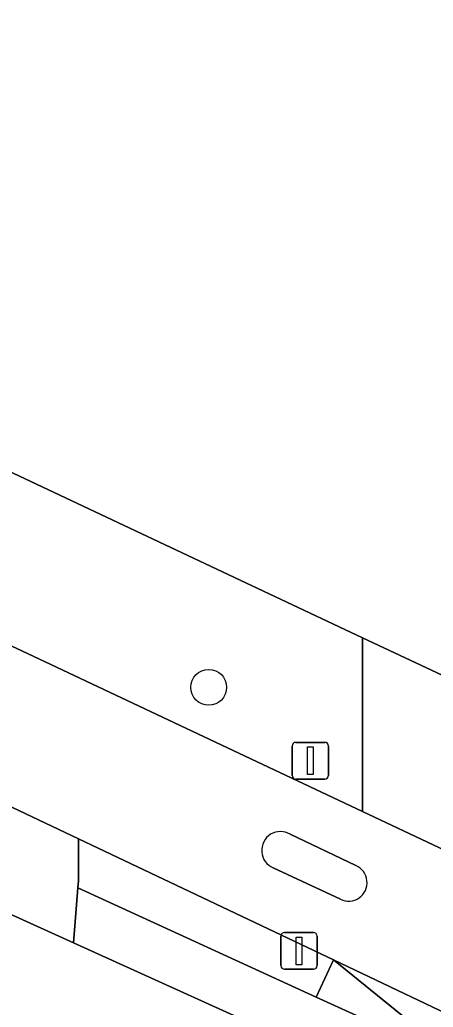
# Model space of a CAD drawing. Extents: x 159352 to 160617, y 385888 to 387323.
# Drawn here: x 159458.49 to 159469.75, y 386490.44 to 386517.33 of the extents above; entities that cross this region are included whole.
import ezdxf

# ---------------------------------------------------------------- set-up
doc = ezdxf.new("R2010")
doc.units = 0
for name, color, linetype in [('IMGEO_Afsluitpaal', 7, 'Continuous'), ('IMGEO_Boom', 7, 'Continuous'), ('IMGEO_Erf', 7, 'Continuous'), ('IMGEO_Fietspad_gesloten', 7, 'Continuous'), ('IMGEO_Gemengd_bos', 7, 'Continuous'), ('IMGEO_Groenvoorziening', 7, 'Continuous'), ('IMGEO_Hek', 7, 'Continuous'), ('IMGEO_Lichtmast', 7, 'Continuous'), ('IMGEO_Rijbaan_lokaal_open', 7, 'Continuous'), ('IMGEO_Verkeerseiland_open', 7, 'Continuous'), ('IMGEO_Voetpad_open', 7, 'Continuous'), ('IMGEO_Waterloop', 7, 'Continuous')]:
    doc.layers.add(name, color=color, linetype=linetype)

msp = doc.modelspace()

# ---------------------------------------------------------------- linework, layer by layer
at = {"layer": 'IMGEO_Afsluitpaal'}
for p, q in [((159465.598, 386491.572), (159465.598, 386492.372)), ((159465.598, 386492.372), (159465.598, 386491.572)), ((159465.698, 386492.472), (159466.488, 386492.472)), ((159466.488, 386492.472), (159465.698, 386492.472)), ((159466.588, 386492.372), (159466.588, 386491.572)), ((159466.588, 386491.572), (159466.588, 386492.372)), ((159466.488, 386491.472), (159465.698, 386491.472)), ((159465.698, 386491.472), (159466.488, 386491.472))]:
    msp.add_line(p, q, dxfattribs=at)
msp.add_lwpolyline([(159466.018, 386492.347), (159466.168, 386492.347), (159466.168, 386491.597), (159466.018, 386491.597), (159466.018, 386492.347)], dxfattribs=at)
for centre, start, end in [((159465.698, 386492.372), 90, 180), ((159465.698, 386492.372), 90, 180), ((159466.488, 386492.372), 0, 90), ((159466.488, 386492.372), 360, 90), ((159465.698, 386491.572), 180, 270), ((159465.698, 386491.572), 180, 270), ((159466.488, 386491.572), 270, 0), ((159466.488, 386491.572), 270, 0)]:
    msp.add_arc(centre, 0.1, start, end, dxfattribs=at)
at = {"layer": 'IMGEO_Boom'}
msp.add_circle((159463.634, 386499.149), 0.489, dxfattribs=at)
at = {"layer": 'IMGEO_Erf'}
msp.add_lwpolyline([(159438.145, 386502.052), (159394.408, 386443.649), (159395.776, 386444.526), (159396.765, 386445.16), (159400.178, 386447.348), (159422.814, 386461.343), (159428.157, 386464.835), (159428.019, 386465.117), (159429.657, 386465.92), (159465.501, 386489.478), (159466.443, 386489.251), (159459.951, 386492.191), (159454.7, 386494.569), (159449.452, 386496.945), (159443.774, 386499.56), (159442.776, 386500), (159439.685, 386501.364), (159438.638, 386501.832), (159438.384, 386501.945), (159438.145, 386502.052), (159438.145, 386502.052)], dxfattribs=at)
at = {"layer": 'IMGEO_Fietspad_gesloten'}
for points in [[(159454.66, 386497.595), (159460.09, 386495.022), (159467.031, 386491.732), (159481.905, 386484.652), (159500, 386476.402), (159515.978, 386469.117), (159517.402, 386472.271), (159510.81, 386475.39), (159510.308, 386475.628), (159491.723, 386484.422), (159478.618, 386490.659), (159470.08, 386494.703), (159467.828, 386495.766), (159458.854, 386500), (159442.597, 386507.622)], [(159465.858, 386495.148), (159467.641, 386494.294)], [(159467.223, 386493.378), (159465.395, 386494.234)]]:
    msp.add_lwpolyline(points, dxfattribs=at)
for centre, radius, start, end in [((159465.591, 386494.709), 0.514, 58.7361, 247.5336), ((159467.445, 386493.83), 0.504, 243.8647, 67.0778)]:
    msp.add_arc(centre, radius, start, end, dxfattribs=at)
at = {"layer": 'IMGEO_Gemengd_bos'}
msp.add_lwpolyline([(159449.895, 386508.936), (159467.828, 386500.498), (159471.448, 386498.795), (159479.362, 386504.665), (159481.915, 386501.576), (159487.569, 386505.789), (159492.737, 386509.639), (159491.631, 386510.978), (159504.763, 386520.733), (159502.138, 386524.025), (159501.053, 386525.385), (159512.599, 386534.094), (159537.72, 386553.466), (159538.468, 386554.019), (159539.928, 386555.099), (159550.315, 386541.548), (159554.42, 386544.674), (159538.63, 386565.974)], dxfattribs=at)
at = {"layer": 'IMGEO_Groenvoorziening'}
for points in [[(159442.389, 386507.72), (159442.597, 386507.622), (159458.854, 386500), (159467.828, 386495.766), (159467.828, 386500.498), (159449.895, 386508.936), (159445.282, 386511.24), (159445.095, 386511.333), (159445.095, 386511.333)], [(159467.031, 386491.732), (159460.09, 386495.022), (159460.082, 386493.883), (159460.067, 386493.693), (159466.566, 386490.717)]]:
    msp.add_lwpolyline(points, close=True, dxfattribs=at)
for points in [[(159473.563, 386495.272), (159479.827, 386500), (159481.915, 386501.576), (159479.362, 386504.665), (159471.448, 386498.795), (159467.828, 386500.498), (159467.828, 386495.766), (159470.08, 386494.703)], [(159468.91, 386490.217), (159467.031, 386491.732), (159466.566, 386490.717), (159467.76, 386490.17)]]:
    msp.add_lwpolyline(points, dxfattribs=at)
at = {"layer": 'IMGEO_Hek'}
for points in [[(159467.828, 386500.498), (159449.895, 386508.936)], [(159481.915, 386501.576), (159479.362, 386504.665), (159471.448, 386498.795), (159467.828, 386500.498)]]:
    msp.add_lwpolyline(points, dxfattribs=at)
at = {"layer": 'IMGEO_Lichtmast'}
for p, q in [((159465.906, 386496.751), (159465.906, 386497.551)), ((159465.906, 386497.551), (159465.906, 386496.751)), ((159466.006, 386497.651), (159466.796, 386497.651)), ((159466.796, 386497.651), (159466.006, 386497.651)), ((159466.896, 386497.551), (159466.896, 386496.751)), ((159466.896, 386496.751), (159466.896, 386497.551)), ((159466.796, 386496.651), (159466.006, 386496.651)), ((159466.006, 386496.651), (159466.796, 386496.651))]:
    msp.add_line(p, q, dxfattribs=at)
msp.add_lwpolyline([(159466.326, 386497.526), (159466.476, 386497.526), (159466.476, 386496.776), (159466.326, 386496.776), (159466.326, 386497.526)], dxfattribs=at)
for centre, start, end in [((159466.006, 386497.551), 90, 180), ((159466.006, 386497.551), 90, 180), ((159466.796, 386497.551), 0, 90), ((159466.796, 386497.551), 360, 90), ((159466.006, 386496.751), 180, 270), ((159466.006, 386496.751), 180, 270), ((159466.796, 386496.751), 270, 0), ((159466.796, 386496.751), 270, 0)]:
    msp.add_arc(centre, 0.1, start, end, dxfattribs=at)
at = {"layer": 'IMGEO_Rijbaan_lokaal_open'}
msp.add_lwpolyline([(159481.905, 386484.652), (159467.031, 386491.732), (159468.91, 386490.217)], dxfattribs=at)
at = {"layer": 'IMGEO_Verkeerseiland_open'}
for points in [[(159467.641, 386494.294), (159465.858, 386495.148)], [(159465.395, 386494.234), (159467.223, 386493.378)]]:
    msp.add_lwpolyline(points, dxfattribs=at)
for centre, radius, start, end in [((159465.591, 386494.709), 0.514, 58.7361, 247.5336), ((159467.445, 386493.83), 0.504, 243.8647, 67.0778)]:
    msp.add_arc(centre, radius, start, end, dxfattribs=at)
at = {"layer": 'IMGEO_Voetpad_open'}
msp.add_lwpolyline([(159459.951, 386492.191), (159460.067, 386493.693), (159460.082, 386493.883), (159460.09, 386495.022), (159454.66, 386497.595), (159454.679, 386496.16), (159454.7, 386494.569)], close=True, dxfattribs=at)
at = {"layer": 'IMGEO_Waterloop'}
msp.add_lwpolyline([(159467.76, 386490.17), (159466.566, 386490.717), (159460.067, 386493.693), (159459.951, 386492.191), (159466.443, 386489.251), (159467.314, 386488.885)], dxfattribs=at)

doc.saveas('drawing.dxf')
